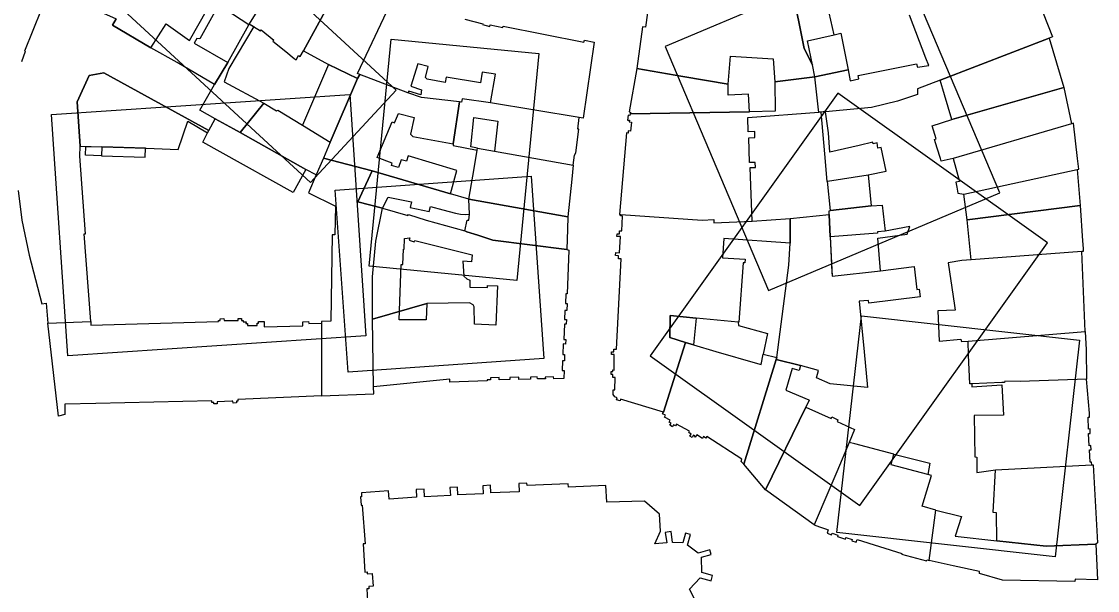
# Model space of a CAD drawing. Extents: x -293619 to -291580, y 30940 to 32770.
# Drawn here: x -291644.02 to -291637.95, y 30966.7 to 30969.91 of the extents above; entities that cross this region are included whole.
import ezdxf

# ---------------------------------------------------------------- set-up
doc = ezdxf.new("R2010")
doc.units = 0
doc.layers.add('RAMKA_I_OPISY', color=7, linetype='Continuous')

msp = doc.modelspace()

# ---------------------------------------------------------------- linework, layer by layer
at = {"layer": 'RAMKA_I_OPISY'}
for points in [[(-291643.1585, 30970.6773), (-291643.6409, 30970.1547), (-291642.3916, 30969.0016), (-291641.9093, 30969.5242)], [(-291643.6725, 30970.4954), (-291643.8705, 30970.0989), (-291643.8657, 30970.0964), (-291643.4905, 30969.9257), (-291643.511, 30969.8908), (-291643.2933, 30969.7634), (-291643.2075, 30969.8981), (-291643.076, 30969.804), (-291642.9749, 30969.9825), (-291643.1539, 30970.1113), (-291643.2361, 30969.9916), (-291643.411, 30970.0838), (-291643.3179, 30970.2384)], [(-291642.631, 30970.5117), (-291642.4975, 30970.4123), (-291642.4447, 30970.3729), (-291642.7379, 30969.8979), (-291642.7414, 30969.8919), (-291642.9189, 30970.0093), (-291642.9429, 30969.9723), (-291642.933, 30969.9664), (-291643.0182, 30969.8139), (-291643.0336, 30969.8146), (-291643.0491, 30969.7889), (-291642.8599, 30969.6793), (-291642.9351, 30969.5554), (-291643.145, 30969.6802), (-291643.2933, 30969.7634), (-291643.2075, 30969.8981), (-291643.076, 30969.804), (-291642.9749, 30969.9825), (-291642.9484, 30970.031), (-291642.9082, 30970.0914), (-291642.8631, 30970.1592), (-291642.8195, 30970.223), (-291642.7806, 30970.2798), (-291642.7625, 30970.3063)], [(-291642.4447, 30970.3729), (-291642.7379, 30969.8979), (-291642.6753, 30969.8592), (-291642.6717, 30969.865), (-291642.5999, 30969.805), (-291642.6048, 30969.7993), (-291642.5317, 30969.741), (-291642.4839, 30969.7029), (-291642.4736, 30969.6947), (-291642.4598, 30969.7188), (-291642.4501, 30969.7131), (-291642.4314, 30969.7453), (-291642.1755, 30970.2173), (-291642.2456, 30970.2571), (-291642.232, 30970.2809), (-291642.2604, 30970.2969), (-291642.2821, 30970.2787), (-291642.4044, 30970.3504), (-291642.3927, 30970.3699), (-291642.4328, 30970.3934)], [(-291639.0828, 30970.3223), (-291640.3901, 30969.7692), (-291639.807, 30968.3909), (-291638.4997, 30968.944)], [(-291642.1755, 30970.2173), (-291642.4314, 30969.7453), (-291642.4116, 30969.7344), (-291642.2914, 30969.669), (-291642.1265, 30969.5892), (-291642.1144, 30969.6122), (-291642.1265, 30969.6176), (-291641.9123, 30970.0726), (-291642.0838, 30970.183), (-291642.0953, 30970.1652), (-291642.1011, 30970.169), (-291642.1477, 30970.199), (-291642.1376, 30970.2181), (-291642.1617, 30970.2306), (-291642.1701, 30970.2144)], [(-291640.4702, 30970.2022), (-291640.5035, 30969.962), (-291640.4894, 30969.9598), (-291640.5008, 30969.8795), (-291640.517, 30969.8819), (-291640.5497, 30969.6466), (-291640.2895, 30969.6003), (-291640.0331, 30969.5567), (-291640.0201, 30969.7151), (-291639.7796, 30969.7002), (-291639.7707, 30969.5697), (-291639.5445, 30969.5989), (-291639.557, 30969.6668), (-291639.6054, 30969.758), (-291639.613, 30969.7967), (-291639.6646, 30970.0594), (-291639.6373, 30970.0664), (-291639.6335, 30970.1196), (-291639.7731, 30970.1367), (-291639.9615, 30970.1521)], [(-291642.9308, 30969.3617), (-291643.0181, 30969.4109), (-291642.9351, 30969.5554), (-291642.8599, 30969.6793), (-291642.7414, 30969.8919), (-291642.7379, 30969.8979), (-291642.7124, 30969.8821), (-291642.8528, 30969.6462), (-291642.8798, 30969.5706), (-291642.6567, 30969.4504), (-291642.7901, 30969.2833), (-291642.8275, 30969.3041)], [(-291641.9372, 30969.811), (-291641.103, 30969.7303), (-291641.2271, 30968.4477), (-291642.0613, 30968.5285)], [(-291639.356, 30969.6378), (-291639.5445, 30969.5989), (-291639.557, 30969.6668), (-291639.5856, 30969.8029), (-291639.4354, 30969.8364), (-291639.3976, 30969.8448)], [(-291638.2206, 30969.8178), (-291638.1376, 30969.5381), (-291638.7706, 30969.3582), (-291638.8126, 30969.4974), (-291638.8377, 30969.5806)], [(-291642.9668, 30969.2958), (-291643.5599, 30969.6212), (-291643.6422, 30969.6054), (-291643.7098, 30969.4567), (-291643.6929, 30969.2065), (-291643.3211, 30969.1952), (-291643.1397, 30969.1873), (-291643.0849, 30969.349), (-291642.9744, 30969.2819)], [(-291642.2899, 30969.6682), (-291642.4377, 30969.326), (-291642.2813, 30969.2294), (-291642.1265, 30969.5892)], [(-291641.6028, 30968.937), (-291641.5656, 30969.0698), (-291641.8415, 30969.1518), (-291641.8503, 30969.1222), (-291641.8809, 30969.1298), (-291641.896, 30969.0855), (-291641.936, 30969.0979), (-291641.9322, 30969.1115), (-291642.0168, 30969.1429), (-291641.9317, 30969.344), (-291641.9178, 30969.3382), (-291641.8953, 30969.3913), (-291641.8064, 30969.3688), (-291641.8278, 30969.2751), (-291641.8141, 30969.2615), (-291641.5861, 30969.2202), (-291641.5506, 30969.4569), (-291641.7649, 30969.4826), (-291641.8433, 30969.5081), (-291642.1144, 30969.6122), (-291642.1265, 30969.5892), (-291642.2813, 30969.2294), (-291642.3186, 30969.1393), (-291642.0451, 30969.0666)], [(-291640.5497, 30969.6466), (-291640.5938, 30969.4001), (-291640.586, 30969.3988), (-291640.5876, 30969.3898), (-291639.9132, 30969.4007), (-291639.9195, 30969.5016), (-291640.0333, 30969.4941), (-291640.0331, 30969.5567), (-291640.2895, 30969.6003)], [(-291640.5876, 30969.3898), (-291640.5887, 30969.3809), (-291640.5992, 30969.3823), (-291640.6017, 30969.3544), (-291640.5918, 30969.3536), (-291640.5928, 30969.3446), (-291640.5805, 30969.3432), (-291640.5861, 30969.2915), (-291640.5979, 30969.2928), (-291640.5992, 30969.2812), (-291640.6082, 30969.2822), (-291640.6479, 30968.821), (-291640.6409, 30968.8201), (-291640.181, 30968.7885), (-291640.1153, 30968.7915), (-291640.1153, 30968.7728), (-291639.8981, 30968.7834), (-291639.9099, 30969.0855), (-291639.8799, 30969.0867), (-291639.881, 30969.1152), (-291639.9128, 30969.1139), (-291639.9181, 30969.2537), (-291639.8829, 30969.255), (-291639.8843, 30969.2899), (-291639.9201, 30969.2885), (-291639.9232, 30969.3686), (-291639.5229, 30969.399), (-291639.524, 30969.4112), (-291639.5445, 30969.5989), (-291639.7707, 30969.5697), (-291639.769, 30969.4042), (-291639.9132, 30969.4007)], [(-291642.0792, 30968.1353), (-291643.7627, 30968.0221), (-291643.8544, 30969.385), (-291642.1708, 30969.4982)], [(-291640.4745, 30968.0217), (-291639.291, 30967.1763), (-291638.2307, 30968.6607), (-291639.4142, 30969.5061)], [(-291638.1376, 30969.5381), (-291638.0954, 30969.333), (-291638.7625, 30969.1375), (-291638.8306, 30969.122), (-291638.8352, 30969.1366), (-291638.8534, 30969.1946), (-291638.8692, 30969.2453), (-291638.8597, 30969.2487), (-291638.8815, 30969.3225), (-291638.7706, 30969.3582)], [(-291642.6567, 30969.4504), (-291642.5837, 30969.406), (-291642.5765, 30969.4094), (-291642.4377, 30969.326), (-291642.2813, 30969.2294), (-291642.3186, 30969.1393), (-291642.3605, 30969.0439), (-291642.4179, 30969.0758), (-291642.7901, 30969.2833)], [(-291640.876, 30969.3679), (-291641.3756, 30969.4523), (-291641.5366, 30969.4745), (-291641.5393, 30969.4553), (-291641.5506, 30969.4569), (-291641.5861, 30969.2202), (-291641.5874, 30969.211), (-291641.4522, 30969.1843), (-291641.4492, 30969.1962), (-291641.4876, 30969.2024), (-291641.47, 30969.3688), (-291641.334, 30969.3486), (-291641.3529, 30969.1791), (-291640.9084, 30969.0988), (-291640.9011, 30969.1556), (-291640.8936, 30969.1683), (-291640.8773, 30969.303), (-291640.8835, 30969.3035)], [(-291639.4977, 30969.4004), (-291639.511, 30969.3993), (-291639.4907, 30969.1634), (-291639.4774, 30969.0076), (-291639.4726, 30969.0082), (-291639.2442, 30969.0455), (-291639.142, 30969.066), (-291639.1697, 30969.1999), (-291639.188, 30969.196), (-291639.1919, 30969.2249), (-291639.2159, 30969.2191), (-291639.2177, 30969.2297), (-291639.294, 30969.2097), (-291639.4601, 30969.1721), (-291639.4668, 30969.2816), (-291639.4839, 30969.4015)], [(-291643.0012, 30969.2302), (-291642.9744, 30969.2819), (-291642.9668, 30969.2958), (-291642.9308, 30969.3617), (-291642.8275, 30969.3041), (-291642.7901, 30969.2833), (-291642.4179, 30969.0758), (-291642.4905, 30968.9457), (-291642.9027, 30969.1752)], [(-291638.7625, 30969.1375), (-291638.7276, 30969.0063), (-291638.7481, 30969.0025), (-291638.7428, 30968.9752), (-291638.7362, 30968.9413), (-291638.7035, 30968.9359), (-291638.0624, 30969.0744), (-291638.054, 30969.0763), (-291638.0557, 30969.0914), (-291638.0607, 30969.1362), (-291638.0832, 30969.3366), (-291638.0954, 30969.333)], [(-291643.5729, 30969.1522), (-291643.6626, 30969.156), (-291643.6613, 30969.2055), (-291643.5714, 30969.2028)], [(-291643.3237, 30969.1952), (-291643.5714, 30969.2028), (-291643.5729, 30969.1522), (-291643.3253, 30969.1447)], [(-291640.9084, 30969.0988), (-291640.9171, 30969.0195), (-291640.9401, 30968.808), (-291641.4987, 30968.9081), (-291641.4761, 30969.038), (-291641.4634, 30969.1148), (-291641.4522, 30969.1843), (-291641.4492, 30969.1962), (-291641.3529, 30969.1791)], [(-291641.9856, 30968.8561), (-291642.1244, 30968.8932), (-291642.1026, 30968.9407), (-291642.0451, 30969.0666), (-291642.3186, 30969.1393), (-291642.3605, 30969.0439), (-291642.4045, 30968.9432), (-291642.2518, 30968.8677), (-291642.2549, 30968.7054), (-291642.2704, 30968.7057), (-291642.2779, 30968.2184), (-291642.3304, 30968.2169), (-291642.3305, 30967.7954), (-291642.0354, 30967.8071), (-291642.0375, 30967.8463), (-291642.043, 30968.2299), (-291642.0421, 30968.4693), (-291642.0235, 30968.6693)], [(-291641.5187, 30968.821), (-291641.4954, 30968.8226), (-291641.4987, 30968.9081), (-291641.6028, 30968.937), (-291642.0451, 30969.0666), (-291642.1026, 30968.9407), (-291642.1244, 30968.8932), (-291641.9856, 30968.8561), (-291641.9546, 30968.9179), (-291641.8226, 30968.8915), (-291641.8289, 30968.8606), (-291641.7227, 30968.8372), (-291641.7147, 30968.8668), (-291641.6458, 30968.8467), (-291641.5736, 30968.8283), (-291641.546, 30968.822)], [(-291638.0624, 30969.0744), (-291638.047, 30968.871), (-291638.6846, 30968.7907), (-291638.7035, 30968.9359)], [(-291641.0745, 30968.0075), (-291642.1805, 30967.9294), (-291642.2532, 30968.959), (-291641.1472, 30969.037)], [(-291639.2442, 30969.0455), (-291639.2264, 30968.8688), (-291639.4558, 30968.8426), (-291639.4726, 30969.0082)], [(-291640.9401, 30968.808), (-291640.9416, 30968.7382), (-291640.9441, 30968.6227), (-291641.3621, 30968.676), (-291641.4481, 30968.7034), (-291641.5095, 30968.723), (-291641.5214, 30968.7287), (-291641.5087, 30968.7896), (-291641.4992, 30968.7885), (-291641.4954, 30968.8226), (-291641.4987, 30968.9081)], [(-291640.9441, 30968.6227), (-291640.9339, 30968.6183), (-291640.9431, 30968.3722), (-291640.951, 30968.3725), (-291640.953, 30968.3186), (-291640.9431, 30968.3183), (-291640.9447, 30968.2778), (-291640.9561, 30968.2782), (-291640.958, 30968.2273), (-291640.9471, 30968.2269), (-291640.9479, 30968.2007), (-291640.9584, 30968.201), (-291640.9617, 30968.1144), (-291640.9514, 30968.1141), (-291640.9523, 30968.0887), (-291640.9655, 30968.0892), (-291640.9677, 30968.03), (-291640.9574, 30968.0297), (-291640.9587, 30967.9929), (-291640.9698, 30967.9932), (-291640.9718, 30967.9392), (-291640.9598, 30967.9388), (-291640.9615, 30967.8939), (-291641.0193, 30967.892), (-291641.0196, 30967.9031), (-291641.0665, 30967.9016), (-291641.0661, 30967.8926), (-291641.1113, 30967.8912), (-291641.1117, 30967.9028), (-291641.1501, 30967.9016), (-291641.1497, 30967.8909), (-291641.2157, 30967.8888), (-291641.216, 30967.9011), (-291641.2667, 30967.8995), (-291641.2663, 30967.889), (-291641.3266, 30967.8869), (-291641.3271, 30967.8991), (-291641.3764, 30967.8976), (-291641.3761, 30967.8863), (-291641.3954, 30967.8855), (-291641.3954, 30967.8801), (-291641.6053, 30967.8734), (-291641.6058, 30967.8904), (-291642.0375, 30967.8463), (-291642.043, 30968.2299), (-291641.7354, 30968.3183), (-291641.7398, 30968.2258), (-291641.8917, 30968.2258), (-291641.88, 30968.5377), (-291641.871, 30968.5374), (-291641.8677, 30968.625), (-291641.8642, 30968.6249), (-291641.862, 30968.6849), (-291641.8311, 30968.6894), (-291641.8344, 30968.6762), (-291641.8063, 30968.667), (-291641.8039, 30968.6745), (-291641.4801, 30968.5936), (-291641.4832, 30968.5532), (-291641.533, 30968.5571), (-291641.5274, 30968.4725), (-291641.5098, 30968.4581), (-291641.4933, 30968.4494), (-291641.4922, 30968.4108), (-291641.3929, 30968.4073), (-291641.3925, 30968.4187), (-291641.3372, 30968.4167), (-291641.3451, 30968.196), (-291641.4673, 30968.2003), (-291641.4675, 30968.2984), (-291641.4743, 30968.3099), (-291641.4945, 30968.3213), (-291641.7354, 30968.3183), (-291642.043, 30968.2299), (-291642.0421, 30968.4693), (-291642.0235, 30968.6693), (-291641.9856, 30968.8561), (-291641.8422, 30968.8142), (-291641.8387, 30968.8201), (-291641.74, 30968.7893), (-291641.5214, 30968.7287), (-291641.5095, 30968.723), (-291641.4481, 30968.7034), (-291641.3621, 30968.676)], [(-291639.4474, 30968.4715), (-291639.1745, 30968.5023), (-291638.9835, 30968.5261), (-291638.9694, 30968.3963), (-291638.9548, 30968.3979), (-291638.9494, 30968.3551), (-291639.2394, 30968.3192), (-291639.2413, 30968.3351), (-291639.2935, 30968.3302), (-291639.2662, 30968.044), (-291639.2472, 30967.8422), (-291639.4579, 30967.8631), (-291639.5359, 30967.8985), (-291639.5242, 30967.9396), (-291639.6254, 30967.9675), (-291639.7623, 30968.0021), (-291639.7599, 30968.0117), (-291639.6921, 30968.5337), (-291639.6839, 30968.6588), (-291639.6836, 30968.7982), (-291639.4631, 30968.8207), (-291639.4579, 30968.6952)], [(-291639.4579, 30968.6952), (-291639.4631, 30968.8207), (-291639.4639, 30968.8415), (-291639.4558, 30968.8426), (-291639.2264, 30968.8688), (-291639.1647, 30968.8734), (-291639.1482, 30968.7274), (-291639.1907, 30968.7228), (-291639.1907, 30968.7146)], [(-291638.047, 30968.871), (-291638.0335, 30968.6712), (-291638.03, 30968.6284), (-291638.0288, 30968.6121), (-291638.0375, 30968.611), (-291638.6616, 30968.5639), (-291638.6846, 30968.7907)], [(-291640.2758, 30968.0979), (-291640.3988, 30967.704), (-291640.642, 30967.7768), (-291640.6444, 30967.7684), (-291640.6647, 30967.7743), (-291640.6617, 30967.7852), (-291640.6744, 30967.7898), (-291640.6836, 30967.803), (-291640.6839, 30967.8293), (-291640.6731, 30967.8293), (-291640.6723, 30967.8988), (-291640.6853, 30967.8988), (-291640.685, 30967.9166), (-291640.6945, 30967.9169), (-291640.6942, 30967.9334), (-291640.685, 30967.9331), (-291640.685, 30967.9421), (-291640.678, 30967.9418), (-291640.6771, 30968.0292), (-291640.6923, 30968.0294), (-291640.692, 30968.0446), (-291640.6798, 30968.0443), (-291640.6796, 30968.0592), (-291640.665, 30968.0589), (-291640.639, 30968.5705), (-291640.6536, 30968.571), (-291640.6528, 30968.5878), (-291640.6693, 30968.5886), (-291640.6685, 30968.6056), (-291640.6468, 30968.6045), (-291640.6422, 30968.6963), (-291640.662, 30968.6971), (-291640.6612, 30968.7117), (-291640.6482, 30968.7111), (-291640.6474, 30968.7284), (-291640.6341, 30968.7279), (-291640.6298, 30968.8112), (-291640.6414, 30968.8123), (-291640.6409, 30968.8201), (-291640.181, 30968.7885), (-291640.1153, 30968.7915), (-291640.1153, 30968.7728), (-291639.8981, 30968.7834), (-291639.6836, 30968.7982), (-291639.6839, 30968.6588), (-291640.0576, 30968.6852), (-291640.0661, 30968.5765), (-291639.9378, 30968.5692), (-291639.9391, 30968.547), (-291639.9484, 30968.5476), (-291639.973, 30968.212), (-291639.9784, 30968.2126), (-291640.2151, 30968.2353), (-291640.361, 30968.2503), (-291640.3628, 30968.1255)], [(-291639.4579, 30968.6952), (-291639.4485, 30968.4953), (-291639.4474, 30968.4715), (-291639.1745, 30968.5023), (-291639.1884, 30968.6869), (-291639.0239, 30968.709), (-291639.0084, 30968.7522), (-291639.1482, 30968.7274), (-291639.1907, 30968.7228), (-291639.1907, 30968.7146)], [(-291639.9784, 30968.2126), (-291639.9752, 30968.1928), (-291639.8112, 30968.1485), (-291639.8354, 30968.0306), (-291639.7599, 30968.0117), (-291639.6921, 30968.5337), (-291639.6839, 30968.6588), (-291640.0576, 30968.6852), (-291640.0661, 30968.5765), (-291639.9378, 30968.5692), (-291639.9391, 30968.547), (-291639.9484, 30968.5476), (-291639.973, 30968.212)], [(-291638.7151, 30968.5599), (-291638.7914, 30968.5469), (-291638.763, 30968.3573), (-291638.7553, 30968.3064), (-291638.7514, 30968.2799), (-291638.8507, 30968.2756), (-291638.843, 30968.1053), (-291638.7193, 30968.1165), (-291638.7167, 30968.1027), (-291638.6789, 30968.1055), (-291638.0175, 30968.1596), (-291638.0375, 30968.611), (-291638.6616, 30968.5639)], [(-291642.3305, 30967.7954), (-291642.8028, 30967.7762), (-291642.8023, 30967.7657), (-291642.8101, 30967.7654), (-291642.8096, 30967.7557), (-291642.8299, 30967.7549), (-291642.8304, 30967.7662), (-291642.8368, 30967.7659), (-291642.9196, 30967.7626), (-291642.9191, 30967.7508), (-291642.9375, 30967.75), (-291642.9378, 30967.7578), (-291642.9494, 30967.7576), (-291642.95, 30967.7673), (-291643.6053, 30967.753), (-291643.7794, 30967.7481), (-291643.7802, 30967.6913), (-291643.8148, 30967.6813), (-291643.8765, 30968.2058), (-291643.6338, 30968.2166), (-291643.6338, 30968.1952), (-291642.9118, 30968.2152), (-291642.9119, 30968.2213), (-291642.9024, 30968.2216), (-291642.9027, 30968.2317), (-291642.8812, 30968.2323), (-291642.8809, 30968.222), (-291642.8064, 30968.2218), (-291642.8017, 30968.2217), (-291642.8017, 30968.2334), (-291642.7816, 30968.2333), (-291642.7817, 30968.2212), (-291642.773, 30968.2211), (-291642.773, 30968.215), (-291642.7567, 30968.215), (-291642.7568, 30968.2048), (-291642.7481, 30968.2048), (-291642.7481, 30968.1933), (-291642.6935, 30968.1931), (-291642.6935, 30968.2071), (-291642.6853, 30968.2071), (-291642.6853, 30968.2163), (-291642.6536, 30968.2162), (-291642.6537, 30968.1867), (-291642.4353, 30968.191), (-291642.4358, 30968.2146), (-291642.403, 30968.2152), (-291642.4028, 30968.2051), (-291642.3304, 30968.2065)], [(-291640.2151, 30968.2353), (-291640.2306, 30968.0845), (-291640.2758, 30968.0979), (-291640.3628, 30968.1255), (-291640.361, 30968.2503)], [(-291638.1881, 30966.8856), (-291639.4196, 30967.0244), (-291639.2816, 30968.2489), (-291638.0501, 30968.1102)], [(-291638.0175, 30968.1596), (-291638.0117, 30968.0555), (-291638.0096, 30967.8909), (-291638.3853, 30967.8774), (-291638.4717, 30967.8788), (-291638.4743, 30967.8717), (-291638.4895, 30967.8715), (-291638.6575, 30967.8642), (-291638.6702, 30967.8639), (-291638.676, 30968.026), (-291638.6789, 30968.1055)], [(-291639.9457, 30967.4094), (-291639.9606, 30967.4246), (-291639.9576, 30967.4381), (-291640.1545, 30967.5663), (-291640.1599, 30967.5577), (-291640.1724, 30967.5658), (-291640.1797, 30967.5547), (-291640.2113, 30967.5753), (-291640.2194, 30967.5628), (-291640.2232, 30967.5655), (-291640.2213, 30967.5685), (-291640.2294, 30967.5739), (-291640.2378, 30967.5609), (-291640.25, 30967.5688), (-291640.2432, 30967.579), (-291640.257, 30967.588), (-291640.2519, 30967.5961), (-291640.3255, 30967.6361), (-291640.3309, 30967.6264), (-291640.342, 30967.6323), (-291640.3479, 30967.6212), (-291640.3628, 30967.6294), (-291640.356, 30967.6415), (-291640.3679, 30967.648), (-291640.362, 30967.6588), (-291640.3936, 30967.6762), (-291640.3882, 30967.6864), (-291640.4039, 30967.6948), (-291640.3988, 30967.704), (-291640.2758, 30968.0979), (-291640.2306, 30968.0845), (-291640.1033, 30968.0465), (-291639.8692, 30967.9792), (-291639.8473, 30967.9729), (-291639.8354, 30968.0306), (-291639.7599, 30968.0117), (-291639.7623, 30968.0021)], [(-291639.8231, 30967.2644), (-291639.9457, 30967.4094), (-291639.7623, 30968.0021), (-291639.6254, 30967.9675), (-291639.6336, 30967.9399), (-291639.6724, 30967.9503), (-291639.7085, 30967.8274), (-291639.5792, 30967.7726), (-291639.5775, 30967.7719), (-291639.5948, 30967.7321)], [(-291638.3854, 30967.8774), (-291638.4717, 30967.8788), (-291638.4743, 30967.8717), (-291638.4895, 30967.8715), (-291638.6575, 30967.8642), (-291638.658, 30967.8463), (-291638.4887, 30967.8585), (-291638.4787, 30967.6859), (-291638.6453, 30967.684), (-291638.6402, 30967.4511), (-291638.6307, 30967.4503), (-291638.6294, 30967.3621), (-291638.5252, 30967.378), (-291637.9812, 30967.4065), (-291637.9818, 30967.4211), (-291637.9898, 30967.4207), (-291637.9929, 30967.4905), (-291637.9849, 30967.4908), (-291637.9859, 30967.5145), (-291637.9953, 30967.5141), (-291637.9983, 30967.5824), (-291637.9889, 30967.5827), (-291637.99, 30967.6088), (-291637.9988, 30967.6086), (-291638.0017, 30967.6751), (-291637.9929, 30967.6756), (-291637.9938, 30967.6974), (-291638.0096, 30967.8909)], [(-291639.3213, 30967.6055), (-291639.3516, 30967.5328), (-291639.4211, 30967.3673), (-291639.4654, 30967.2619), (-291639.5475, 30967.0664), (-291639.8231, 30967.2644), (-291639.5948, 30967.7321), (-291639.4532, 30967.6675), (-291639.449, 30967.6766), (-291639.4376, 30967.6713), (-291639.4142, 30967.6607), (-291639.419, 30967.6502)], [(-291638.8622, 30967.1502), (-291638.9376, 30967.1729), (-291638.8858, 30967.3459), (-291638.9058, 30967.3512), (-291639.1128, 30967.407), (-291639.0977, 30967.4671), (-291639.3183, 30967.5242), (-291639.3516, 30967.5328), (-291639.4211, 30967.3673), (-291639.4654, 30967.2619), (-291639.5475, 30967.0664), (-291639.5181, 30967.0558), (-291639.4851, 30967.0439), (-291639.4696, 30967.0383), (-291639.4753, 30967.0191), (-291639.4496, 30967.011), (-291639.4469, 30967.0194), (-291639.4149, 30967.0093), (-291639.4174, 30967.0012), (-291639.3714, 30966.9866), (-291639.369, 30966.9947), (-291639.3332, 30966.9836), (-291639.3357, 30966.9766), (-291639.3108, 30966.9688), (-291639.3057, 30966.9847), (-291639.053, 30966.906), (-291639.0546, 30966.9009), (-291638.9131, 30966.8635), (-291638.9123, 30966.8692), (-291638.8996, 30966.8657)], [(-291639.1128, 30967.407), (-291639.0977, 30967.4671), (-291638.895, 30967.416), (-291638.9058, 30967.3512)], [(-291638.5252, 30967.378), (-291637.9812, 30967.4065), (-291637.9731, 30967.4065), (-291637.9485, 30966.9661), (-291637.9572, 30966.9585), (-291638.2382, 30966.9471), (-291638.5174, 30966.9763), (-291638.5182, 30967.1355), (-291638.5371, 30967.1363)], [(-291637.9572, 30966.9585), (-291637.949, 30966.7572), (-291638.0743, 30966.7599), (-291638.0762, 30966.7467), (-291638.4846, 30966.7545), (-291638.6153, 30966.7929), (-291638.6145, 30966.8035), (-291638.7638, 30966.8362), (-291638.8996, 30966.8657), (-291638.8622, 30967.1502), (-291638.7173, 30967.1138), (-291638.7525, 30967.0026), (-291638.5174, 30966.9763), (-291638.2382, 30966.9471)]]:
    msp.add_lwpolyline(points, close=True, dxfattribs=at)
for points in [[(-291643.8657, 30970.0964), (-291644.0069, 30969.7429), (-291644.0028, 30969.7412), (-291644.0247, 30969.6839)], [(-291641.5203, 30969.9238), (-291641.42, 30969.8987), (-291641.4213, 30969.8938), (-291641.3802, 30969.8835), (-291641.378, 30969.8925), (-291641.3064, 30969.8768), (-291641.3045, 30969.8849), (-291640.8481, 30969.7953), (-291640.8459, 30969.8059), (-291640.7908, 30969.7951), (-291640.8532, 30969.3652), (-291640.876, 30969.3679), (-291641.3756, 30969.4523), (-291641.3477, 30969.6131), (-291641.4223, 30969.625), (-291641.433, 30969.5655), (-291641.6267, 30969.5969), (-291641.6317, 30969.5662), (-291641.7334, 30969.5846), (-291641.7424, 30969.5945), (-291641.7285, 30969.6569), (-291641.7859, 30969.6725), (-291641.8253, 30969.5461), (-291641.7662, 30969.5255), (-291641.7703, 30969.496), (-291641.8376, 30969.5181), (-291641.8433, 30969.5081), (-291642.1144, 30969.6122), (-291642.1265, 30969.6176), (-291641.9123, 30970.0726)], [(-291639.6646, 30970.0594), (-291639.613, 30969.7967), (-291639.6054, 30969.758), (-291639.557, 30969.6668), (-291639.5856, 30969.8029), (-291639.4354, 30969.8364), (-291639.4732, 30970.0018)], [(-291644.0439, 30968.9562), (-291644.022, 30968.789), (-291643.9809, 30968.5918), (-291643.9092, 30968.3167), (-291643.8854, 30968.3197), (-291643.8765, 30968.2058), (-291643.6338, 30968.2166), (-291643.6704, 30968.7112), (-291643.6639, 30968.7116), (-291643.6944, 30969.15), (-291643.6929, 30969.2065), (-291643.7098, 30969.4567), (-291643.6422, 30969.6054), (-291643.5599, 30969.6212), (-291642.9668, 30969.2958), (-291642.9308, 30969.3617), (-291643.0181, 30969.4109), (-291642.9351, 30969.5554), (-291643.1446, 30969.68), (-291643.2933, 30969.7634), (-291643.511, 30969.8908), (-291643.4905, 30969.9257)], [(-291638.2547, 30969.9581), (-291638.2017, 30969.8254), (-291638.2206, 30969.8178), (-291638.8377, 30969.5806), (-291638.9656, 30969.5305), (-291638.9651, 30969.4997), (-291639.0776, 30969.4604), (-291639.2242, 30969.4253), (-291639.4839, 30969.4015), (-291639.511, 30969.3993), (-291639.5229, 30969.399), (-291639.524, 30969.4112), (-291639.5445, 30969.5989), (-291639.356, 30969.6378), (-291639.345, 30969.5763), (-291639.296, 30969.5872), (-291639.2997, 30969.6063), (-291638.9697, 30969.6714), (-291638.9653, 30969.6524), (-291638.9017, 30969.6619), (-291638.9178, 30969.7041), (-291639.0103, 30969.9463)], [(-291640.2251, 30966.6533), (-291640.253, 30966.7037), (-291640.1913, 30966.7667), (-291640.1299, 30966.7502), (-291640.1218, 30966.7805), (-291640.1824, 30966.797), (-291640.1845, 30966.8836), (-291640.1299, 30966.8995), (-291640.1377, 30966.926), (-291640.2037, 30966.9065), (-291640.2643, 30966.9523), (-291640.2473, 30967.0123), (-291640.2752, 30967.0202), (-291640.2903, 30966.9663), (-291640.3474, 30966.9674), (-291640.3563, 30967.0285), (-291640.3888, 30967.0239), (-291640.3801, 30966.965), (-291640.448, 30966.9606), (-291640.4153, 30967.0304), (-291640.4221, 30967.1278), (-291640.507, 30967.2001), (-291640.7188, 30967.1946), (-291640.7239, 30967.2888), (-291640.9358, 30967.2793), (-291640.9366, 30967.2988), (-291641.1695, 30967.2885), (-291641.1703, 30967.3026), (-291641.2165, 30967.3007), (-291641.2146, 30967.2542), (-291641.3734, 30967.2474), (-291641.3753, 30967.2904), (-291641.42, 30967.2882), (-291641.4181, 30967.2423), (-291641.5609, 30967.236), (-291641.5628, 30967.2807), (-291641.6055, 30967.278), (-291641.6026, 30967.2336), (-291641.7481, 30967.2255), (-291641.7505, 30967.2688), (-291641.7965, 30967.2663), (-291641.7941, 30967.2233), (-291641.9485, 30967.2128), (-291641.9523, 30967.2588), (-291642.1054, 30967.2487), (-291642.1038, 30967.2252), (-291642.1106, 30967.2247), (-291642.1072, 30967.1785), (-291642.1002, 30967.1791), (-291642.0846, 30966.9601), (-291642.0952, 30966.9593), (-291642.085, 30966.8003), (-291642.0734, 30966.801), (-291642.0727, 30966.7894), (-291642.044, 30966.7912), (-291642.0394, 30966.7197), (-291642.0632, 30966.7182), (-291642.0624, 30966.7063), (-291642.0748, 30966.7056), (-291642.0659, 30966.5692)]]:
    msp.add_lwpolyline(points, dxfattribs=at)

doc.saveas('drawing.dxf')
